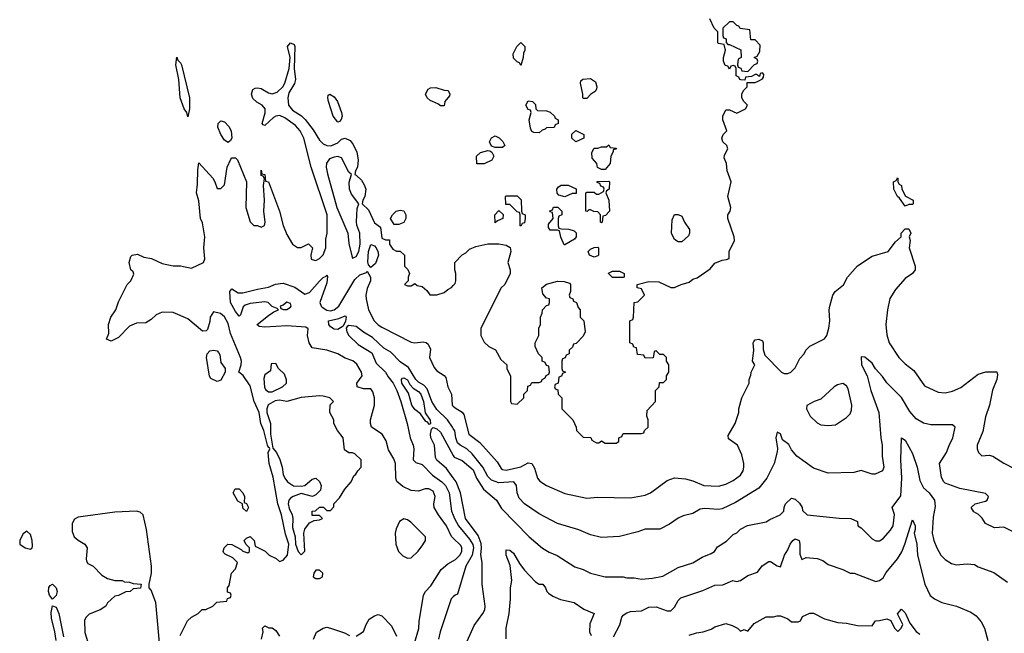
# Model space of a CAD drawing. Header units: inches. Extents: x 2348341 to 2479810, y 460419 to 613669.
# Tile 538 of 656: x 2417631 to 2423012, y 571102 to 574457. Entities that reach past the tile are written whole.
import ezdxf

# ---------------------------------------------------------------- set-up
doc = ezdxf.new("R2010")
doc.units = ezdxf.units.IN
doc.header["$MEASUREMENT"] = 0
doc.layers.add('C4517', color=7, linetype='Continuous')
doc.layers.add('C4527', color=7, linetype='Continuous')

msp = doc.modelspace()

# ---------------------------------------------------------------- linework, layer by layer
at = {"layer": 'C4517', "color": 2}
for points, elevation in [([(2418508, 571090), (2418548, 571170), (2418568.9, 571191.1), (2418606, 571210), (2418628.4, 571231.6), (2418647.3, 571232.7), (2418686, 571250), (2418708.4, 571271.6), (2418762, 571278), (2418767.3, 571292.7), (2418782, 571298), (2418786, 571310), (2418782, 571322), (2418767.3, 571327.3), (2418766, 571350), (2418776.4, 571363.6), (2418788, 571430), (2418810, 571454), (2418822, 571490), (2418795.5, 571515.5), (2418754.6, 571534.6), (2418744, 571544), (2418742, 571550), (2418748.7, 571570), (2418768, 571590), (2418790, 571586.8), (2418841, 571561), (2418850, 571552), (2418878, 571542), (2418886, 571550), (2418886, 571570), (2418866, 571590), (2418858, 571610), (2418870, 571622), (2418890, 571631.3), (2418912, 571610), (2418918, 571578), (2418971.6, 571551.6), (2418994, 571530), (2419031.6, 571511.6), (2419050, 571494), (2419070, 571502), (2419094, 571530), (2419102, 571590), (2419083.7, 571643.7), (2419060.9, 571750), (2419042, 571810), (2419016.2, 571956.2), (2418995.1, 572030), (2418989.4, 572090.6), (2418998, 572110), (2418996.4, 572116.4), (2418990, 572118), (2418985.2, 572130), (2418966, 572210), (2418949.6, 572249.6), (2418939.3, 572310), (2418912.7, 572370), (2418890, 572455.3), (2418851.9, 572511.9), (2418828, 572530), (2418841.2, 572570), (2418842.7, 572590), (2418838, 572610), (2418782, 572742), (2418770, 572795.3), (2418750, 572832.7), (2418728, 572850), (2418690, 572859), (2418671, 572830), (2418670, 572806), (2418657.3, 572762.7), (2418650, 572755.3), (2418630, 572754), (2418550, 572822), (2418470, 572855.3), (2418410, 572858), (2418376.9, 572843.1), (2418350, 572818), (2418319.6, 572800.4), (2418270, 572798), (2418230, 572782), (2418170, 572719), (2418130, 572699), (2418106, 572710), (2418118, 572742), (2418115.3, 572790), (2418128, 572830), (2418155.3, 572870), (2418170, 572914), (2418218, 573010), (2418238, 573030), (2418254, 573066), (2418250, 573078), (2418238, 573090), (2418228.7, 573130), (2418238, 573162), (2418246, 573170), (2418275.3, 573175.3), (2418310, 573158), (2418351, 573151), (2418410, 573124.7), (2418470, 573112), (2418510, 573112), (2418570, 573098), (2418635.3, 573130), (2418642, 573150), (2418638, 573210), (2418642, 573270), (2418630, 573346), (2418619, 573370), (2418610, 573466), (2418597.2, 573510), (2418603.2, 573556.8), (2418603.7, 573636.3), (2418610, 573674), (2418686, 573590), (2418698, 573570), (2418710, 573534), (2418730, 573534), (2418750, 573554), (2418765.2, 573650), (2418784.7, 573695.3), (2418790, 573702), (2418810, 573702), (2418822, 573690), (2418870.9, 573570.9), (2418866.7, 573430), (2418890, 573352), (2418910, 573332), (2418931.1, 573331.1), (2418950, 573322), (2418968.4, 573331.6), (2418973.2, 573350), (2418965.2, 573410), (2418969.2, 573470), (2418964, 573550), (2418968, 573588), (2418962, 573602), (2418950, 573606), (2418950, 573634), (2418954, 573614), (2418970.7, 573610.7), (2418974, 573574), (2418991, 573570), (2419050.8, 573410.8), (2419070, 573332), (2419090, 573282), (2419122, 573230), (2419150, 573212), (2419170, 573212), (2419210, 573232), (2419230.8, 573210), (2419222, 573170), (2419224.7, 573150), (2419230, 573146), (2419250, 573141), (2419270, 573151.3), (2419290, 573171.3), (2419303.7, 573210), (2419303.2, 573256.8), (2419311.8, 573290), (2419311.6, 573390), (2419224.5, 573650), (2419184.2, 573810), (2419163, 573850), (2419137.6, 573877.6), (2419079.8, 573919.8), (2419052.6, 573932.6), (2419030, 573929.6), (2419017.4, 573922.6), (2418970, 573879), (2418961.2, 573881.2), (2418955.3, 573890), (2418971.8, 573948.2), (2418971.8, 573970), (2418955.1, 573990), (2418926.6, 574006.6), (2418905.4, 574025.4), (2418897.6, 574050), (2418905.3, 574074.7), (2418917.6, 574082.4), (2418930, 574084.9), (2418950, 574080.3), (2418990, 574057.6), (2419010, 574052.4), (2419038.5, 574061.5), (2419069.5, 574090), (2419080.7, 574110), (2419103.7, 574190), (2419109.4, 574249.4), (2419095.3, 574310), (2419110, 574331), (2419130, 574322), (2419134.8, 574310), (2419130.6, 574190), (2419138, 574130), (2419132.1, 574107.9), (2419102.3, 574057.7), (2419095.8, 574030), (2419099.5, 573990), (2419122.6, 573962.6), (2419171.5, 573931.5), (2419191.5, 573911.5), (2419235.3, 573855.3), (2419270, 573798), (2419290, 573777.6), (2419310, 573768.9), (2419332.1, 573767.9), (2419370, 573784.6), (2419390, 573803.1), (2419410, 573808.5), (2419436.7, 573796.7), (2419453.7, 573773.7), (2419472.7, 573732.7), (2419480.4, 573690), (2419476.4, 573650), (2419466, 573630), (2419462, 573610), (2419470, 573607.3), (2419498.7, 573578.7), (2419514.4, 573554.4), (2419522.4, 573530), (2419518, 573490), (2419506, 573470), (2419502, 573450), (2419537.8, 573417.8), (2419570, 573346.8), (2419602, 573322), (2419610, 573262), (2419630, 573254), (2419652.7, 573252.7), (2419652, 573230), (2419670, 573202), (2419690, 573192), (2419710, 573192), (2419734, 573170), (2419734, 573110), (2419752, 573092), (2419762, 573070), (2419754, 573050), (2419754, 573030), (2419734, 573010), (2419750, 573002), (2419770, 573002), (2419790, 573014), (2419803.6, 573003.6), (2419830, 572998), (2419856.9, 572976.9), (2419872.7, 572952.7), (2419910, 572952), (2419950, 572964.7), (2419970, 572982), (2419990, 572992), (2420000, 573003)], 78), ([(2420000, 571622.3), (2419991, 571631), (2419963, 571690), (2419919.6, 571750), (2419897, 571790), (2419894.5, 571810), (2419902, 571850), (2419890, 571879.3), (2419867.7, 571892.3), (2419847.7, 571892.3), (2419810, 571879), (2419770, 571882.7), (2419725.4, 571905.4), (2419692.3, 571932.3), (2419687, 571950), (2419684.5, 572030), (2419675.3, 572055.3), (2419646, 572106), (2419634, 572154), (2419611.7, 572191.7), (2419554, 572230), (2419548, 572250), (2419548, 572270), (2419569.2, 572350), (2419569.3, 572390), (2419561.5, 572421.5), (2419550, 572439), (2419510, 572439.3), (2419475.3, 572450), (2419474, 572470), (2419502, 572510), (2419499.3, 572530), (2419473.6, 572573.6), (2419451.5, 572591.5), (2419410, 572607), (2419370, 572629.4), (2419310, 572649.2), (2419230, 572662), (2419213.2, 572690), (2419204, 572730), (2419207.3, 572767.3), (2419195.3, 572775.3), (2419090, 572783), (2418970, 572776), (2418940.2, 572780.2), (2418930, 572786), (2418929.5, 572790.5), (2418990, 572838.8), (2419020.2, 572859.8), (2419046, 572870), (2419038, 572878), (2419010, 572888), (2418988, 572910), (2418970, 572915.1), (2418890, 572906), (2418863.4, 572896.6), (2418852.5, 572887.5), (2418836.8, 572843.2), (2418830, 572835.3), (2418810, 572861.2), (2418783.6, 572910), (2418779, 572970), (2418790, 572984.7), (2418824.4, 572964.4), (2418850, 572963.8), (2418930, 572984.4), (2418990, 572994), (2419028.2, 573011.8), (2419070, 573016.5), (2419134.2, 572994.2), (2419190, 572957.1), (2419214.2, 572965.8), (2419270, 573027.7), (2419290, 573046.8), (2419306, 573054), (2419310, 573062), (2419313.4, 573053.4), (2419310, 573018), (2419272, 572910), (2419278.4, 572890), (2419284.6, 572884.6), (2419310, 572868.9), (2419330, 572864.9), (2419350, 572870.4), (2419375.8, 572890), (2419462.8, 573037.2), (2419490, 573061.6), (2419525.6, 573074.4), (2419530, 573082), (2419547.3, 573050), (2419547.3, 573030), (2419530, 572988), (2419523, 572950), (2419524.9, 572930), (2419538, 572870), (2419568.2, 572810), (2419590, 572788), (2419610, 572776.3), (2419770, 572694), (2419790, 572690.7), (2419835.9, 572695.9), (2419852.8, 572692.8), (2419862.5, 572682.5), (2419876, 572656), (2419871.3, 572610), (2419895.3, 572555.3), (2419910, 572538), (2419950.9, 572510.9), (2419959.8, 572499.8), (2419971.3, 572450), (2419991.3, 572410), (2419994.8, 572350), (2420000, 572344.8)], 74), ([(2420000, 572222.6), (2419995.5, 572230), (2419968.6, 572268.6), (2419910, 572324.9), (2419883.7, 572370), (2419858.6, 572438.6), (2419839, 572459), (2419810, 572475.8), (2419795.8, 572490), (2419755.3, 572555.3), (2419710, 572587.2), (2419659.4, 572639.4), (2419621.1, 572661.1), (2419559.5, 572719.5), (2419509.3, 572749.3), (2419470, 572780.3), (2419430, 572784.9), (2419420.1, 572779.9), (2419415.1, 572770), (2419418.7, 572750), (2419429.7, 572729.7), (2419480.5, 572680.5), (2419555.4, 572635.4), (2419578.4, 572578.4), (2419629.7, 572530), (2419643.9, 572503.9), (2419671.1, 572470), (2419691.3, 572430), (2419714, 572370), (2419749.4, 572249.4), (2419765.2, 572170), (2419781.2, 572130), (2419785.2, 572110), (2419781.2, 572050), (2419796.2, 572036.2), (2419830, 572024.5), (2419886.4, 571966.4), (2419938.4, 571930), (2419958, 571910), (2419978.9, 571870), (2419991.3, 571770), (2420000, 571747.3)], 70), ([(2420000, 571952.7), (2419962.7, 572002.7), (2419910, 572049), (2419903.8, 572063.8), (2419898.5, 572130), (2419878.3, 572170), (2419875.8, 572190), (2419881.3, 572218.7), (2419890, 572227.3), (2419910, 572220.4), (2419930, 572201.6), (2420000, 572075)], 66), ([(2418397.2, 571030), (2418374, 571270), (2418350, 571338), (2418338, 571350), (2418338, 571370), (2418352, 571430), (2418352, 571470), (2418322.9, 571670), (2418305.2, 571750), (2418290, 571765.2), (2418270, 571769.4), (2418150, 571764), (2417950, 571736.9), (2417930, 571726), (2417916.7, 571703.3), (2417918, 571658), (2417927.7, 571630), (2417950, 571610.6), (2417986, 571590), (2417998.8, 571570), (2417994.8, 571510), (2417996, 571496), (2418003.5, 571483.5), (2418032, 571470), (2418079.6, 571419.6), (2418110, 571402), (2418151.6, 571391.6), (2418191.1, 571391.1), (2418203.6, 571383.6), (2418230, 571382), (2418250, 571374), (2418294, 571370), (2418291.6, 571348.4), (2418250, 571346), (2418234, 571330), (2418210, 571328), (2418170, 571308), (2418150, 571306), (2418111.3, 571268.7), (2418102, 571250), (2418071.3, 571230), (2418010, 571206.6), (2417993.4, 571190), (2417985.7, 571174.3), (2417986.2, 571106.2), (2418010.2, 571030.2)], 82), ([(2419784.7, 571035.3), (2419811.5, 571128.5), (2419813.8, 571166.2), (2419837.2, 571310), (2419849, 571330), (2419878.6, 571361.4), (2419934, 571450), (2419970, 571482), (2420000, 571498.8)], 74), ([(2420000, 571300.8), (2419989.4, 571290), (2419929, 571110), (2419919.3, 571070)], 70), ([(2417830, 571062), (2417823, 571110), (2417804.2, 571184.2), (2417803.3, 571216.7), (2417810, 571252), (2417830, 571244.7), (2417844.9, 571210), (2417870, 571082)], 78), ([(2419470, 571086), (2419510, 571112), (2419524, 571150), (2419541.5, 571178.5), (2419570, 571198), (2419590, 571204.7), (2419610, 571198), (2419663.1, 571143.1), (2419690, 571087.3)], 74), ([(2418953.2, 571070), (2418962, 571110), (2418958, 571130), (2418970, 571142), (2418992.7, 571132.7), (2419010, 571132), (2419030, 571118), (2419050, 571086)], 74), ([(2419236, 571070), (2419252.5, 571107.5), (2419290, 571130.8), (2419310, 571134.8), (2419330, 571130.8), (2419405.5, 571105.5), (2419434, 571090)], 74)]:
    msp.add_lwpolyline(points, dxfattribs=dict(at, elevation=elevation))
for points, elevation in [([(2418550, 573926), (2418544, 573950), (2418530, 573968.7), (2418507.8, 574030), (2418500.7, 574130), (2418484.5, 574210), (2418490, 574252), (2418494.8, 574234.8), (2418510, 574221), (2418514.9, 574210), (2418558.4, 574030), (2418559.1, 573970)], 78), ([(2419930, 573986), (2419916.4, 573996.4), (2419874.6, 574014.6), (2419858, 574030), (2419848, 574050), (2419863.1, 574076.9), (2419875.3, 574084.7), (2419905.4, 574085.4), (2419951.6, 574071.6), (2419972, 574070), (2419982, 574050), (2419979.6, 574040.4), (2419954, 574010), (2419950, 573986)], 78), ([(2419370, 573897.2), (2419343.5, 573930), (2419318, 574010), (2419314, 574030), (2419316.4, 574043.6), (2419326, 574050), (2419350, 574034.8), (2419367.3, 574010), (2419390.4, 573950.4), (2419392.4, 573930), (2419387.9, 573912.1), (2419379.1, 573900.9)], 78), ([(2418770, 573786), (2418750, 573798), (2418729.5, 573829.5), (2418714, 573870), (2418715.3, 573890), (2418730, 573904.7), (2418750, 573898), (2418773.7, 573873.7), (2418786, 573850), (2418791, 573809), (2418783.6, 573796.4)], 78), ([(2419370, 573708.4), (2419350, 573705.7), (2419324.3, 573695.7), (2419307, 573673), (2419306.3, 573650), (2419313.7, 573613.7), (2419364.9, 573430), (2419423.8, 573290), (2419430, 573234), (2419445.4, 573165.4), (2419450, 573154), (2419470, 573162), (2419484, 573190), (2419491.3, 573230), (2419489.3, 573290), (2419473, 573333), (2419471.1, 573351.1), (2419475.3, 573424.7), (2419485.2, 573450), (2419443.7, 573503.7), (2419434, 573530), (2419431, 573569), (2419444, 573610), (2419430, 573624), (2419390, 573702)], 78), ([(2419703.6, 573336.4), (2419678, 573338), (2419658, 573370), (2419669.2, 573390.8), (2419689.3, 573410.7), (2419710, 573416), (2419730, 573411.3), (2419742, 573390), (2419742, 573370), (2419730, 573348)], 78), ([(2419550, 573102), (2419537.5, 573117.5), (2419533.6, 573133.6), (2419537.6, 573190), (2419550, 573227.7), (2419570, 573221.3), (2419578.3, 573210), (2419588.9, 573190), (2419592.2, 573170), (2419575.8, 573124.2)], 74), ([(2419090, 572912.3), (2419070, 572895.3), (2419054, 572890), (2419058, 572878), (2419072.7, 572872.7), (2419090, 572872), (2419110, 572884.7), (2419115.3, 572890), (2419110, 572906)], 74), ([(2419370, 572763.6), (2419350, 572764.2), (2419330, 572778.4), (2419320.5, 572790), (2419319.3, 572810), (2419375.9, 572824.1), (2419410, 572838), (2419414.8, 572830), (2419410.9, 572809.1), (2419399.1, 572780.9)], 70), ([(2418710, 572478), (2418675.3, 572495.3), (2418668.7, 572508.7), (2418652.3, 572610), (2418656, 572630), (2418670, 572646.8), (2418690, 572651), (2418710, 572646), (2418718, 572638), (2418724.5, 572624.5), (2418730, 572582), (2418754, 572550), (2418754, 572530), (2418730, 572486)], 78), ([(2419030, 572578), (2419005.4, 572574.6), (2419002, 572538), (2418970, 572515.3), (2418964.5, 572495.5), (2418968.2, 572448.2), (2418974.4, 572434.4), (2418990, 572422.8), (2419010, 572422.8), (2419068, 572450), (2419088.7, 572470), (2419088.4, 572488.4), (2419078, 572518), (2419046, 572550)], 78), ([(2419870, 572244), (2419858, 572258), (2419850, 572259.3), (2419822.3, 572302.3), (2419790, 572325.7), (2419773.8, 572350), (2419755.2, 572415.2), (2419719.1, 572470), (2419717, 572490), (2419722.8, 572497.2), (2419730, 572498.7), (2419750, 572488), (2419762.8, 572462.8), (2419781.7, 572441.7), (2419810, 572424.9), (2419824, 572410), (2419838, 572370), (2419847.1, 572307.1), (2419873.4, 572266.6), (2419876, 572250)], 66), ([(2419270, 572401.2), (2419170, 572392), (2419090.7, 572369.3), (2419050, 572376), (2419027.3, 572372.7), (2418988.3, 572351.7), (2418980.7, 572330), (2418980.7, 572310), (2419002, 572250), (2419001, 572190), (2419014.4, 572114.4), (2419034, 572090), (2419052.3, 572052.3), (2419064.9, 572010), (2419070.7, 571970), (2419079.1, 571950), (2419094.8, 571930), (2419128.1, 571908.1), (2419170, 571906), (2419190, 571910.8), (2419230, 571944.7), (2419250, 571951), (2419270, 571931.3), (2419278.8, 571910), (2419275.5, 571884.5), (2419250, 571859), (2419230.7, 571849.3), (2419170, 571866), (2419124.7, 571850), (2419110, 571841.2), (2419102, 571830), (2419098, 571810), (2419103.8, 571783.8), (2419120.7, 571750), (2419124, 571730), (2419121.4, 571681.4), (2419136, 571630), (2419138, 571590), (2419152, 571550), (2419170, 571532), (2419188.4, 571551.6), (2419184, 571650), (2419190, 571672), (2419214, 571706), (2419240.4, 571719.6), (2419270, 571722), (2419286, 571730), (2419270, 571746), (2419230, 571746), (2419228.7, 571770), (2419248, 571772), (2419270, 571791.3), (2419291.1, 571791.1), (2419310, 571774), (2419330, 571774), (2419347.3, 571792.7), (2419348, 571810), (2419378, 571842), (2419408, 571890), (2419442, 571930), (2419456.4, 571963.6), (2419468.4, 571971.6), (2419478, 571990), (2419498, 572010), (2419498, 572050), (2419463.1, 572083.1), (2419450, 572088.7), (2419429.3, 572089.3), (2419406, 572106), (2419399, 572170), (2419368, 572210), (2419348, 572250), (2419348, 572270), (2419326, 572310), (2419328.4, 572351.6), (2419346, 572370), (2419326, 572390), (2419290, 572399.3)], 78), ([(2418870, 571768.7), (2418850, 571786), (2418848, 571810), (2418823.7, 571823.7), (2418798, 571870), (2418808.4, 571891.6), (2418830, 571891.3), (2418850.7, 571870), (2418858.8, 571850), (2418858, 571818), (2418870, 571812), (2418882, 571790)], 78), ([(2419730, 571728), (2419706.4, 571713.6), (2419687.5, 571672.5), (2419682.8, 571650), (2419686, 571590), (2419702, 571550), (2419725.4, 571525.4), (2419750, 571512), (2419770, 571514), (2419808.4, 571551.6), (2419833.6, 571586.4), (2419848, 571610), (2419848, 571630), (2419768, 571710), (2419750, 571722)], 78), ([(2417670, 571661.2), (2417650, 571645.2), (2417640.5, 571630), (2417630.7, 571610), (2417630.8, 571590), (2417661, 571570), (2417690, 571562.8), (2417699, 571570), (2417701.2, 571578.8), (2417699.6, 571610), (2417690, 571642)], 82), ([(2419270, 571448), (2419250, 571448), (2419238, 571430), (2419234, 571410), (2419250, 571402), (2419270, 571402), (2419286, 571410), (2419288, 571430)], 78), ([(2417810, 571288), (2417793.2, 571310), (2417788.3, 571330), (2417790, 571352), (2417796.5, 571363.5), (2417810, 571371), (2417830.3, 571350.3), (2417835.8, 571330), (2417830, 571308.7)], 78)]:
    msp.add_lwpolyline(points, close=True, dxfattribs=dict(at, elevation=elevation))
at = {"layer": 'C4527', "color": 2}
for points, elevation in [([(2420000, 573003), (2420010, 573014), (2420015.3, 573030), (2420015.3, 573070), (2420008.7, 573090), (2420008.7, 573130), (2420048.9, 573171.1), (2420070, 573182), (2420090, 573202), (2420123.1, 573216.9), (2420190, 573232), (2420250, 573232), (2420290, 573224.7), (2420310.9, 573210.9), (2420316, 573190), (2420298, 573130), (2420312, 573090), (2420312, 573070), (2420282, 573010), (2420262, 572990), (2420152, 572770), (2420152, 572730), (2420170, 572694), (2420194, 572670), (2420231.1, 572651.1), (2420259.6, 572599.6), (2420294, 572570), (2420294, 572550), (2420312.7, 572507.3), (2420314, 572370), (2420318, 572358), (2420350, 572354), (2420386, 572390), (2420386, 572410), (2420406, 572430), (2420407.3, 572452.7), (2420422, 572458), (2420430, 572474), (2420470, 572474), (2420482, 572478), (2420486, 572490), (2420502, 572498), (2420508, 572512), (2420522, 572518), (2420526, 572530), (2420522, 572562), (2420510, 572566), (2420502, 572582), (2420486, 572590), (2420486, 572610), (2420466, 572630), (2420448, 572670), (2420448, 572690), (2420468, 572730), (2420468, 572770), (2420478, 572790), (2420478, 572830), (2420487.3, 572852.7), (2420488, 572870), (2420510, 572894), (2420522, 572898), (2420526, 572910), (2420526, 572930), (2420510, 572935.3), (2420490, 572958), (2420485.2, 572990), (2420510, 573011), (2420570, 573026.8), (2420606, 573026), (2420636, 573016), (2420642, 573010), (2420642, 572970), (2420634, 572950), (2420638, 572938), (2420654, 572930), (2420658, 572918), (2420674, 572910), (2420683.6, 572883.6), (2420694, 572870), (2420694, 572830), (2420714, 572810), (2420722, 572750), (2420710, 572726), (2420672.7, 572687.3), (2420658, 572682), (2420652.7, 572667.3), (2420634, 572650), (2420634, 572630), (2420618, 572622), (2420612.7, 572607.3), (2420598, 572602), (2420594, 572590), (2420594, 572550), (2420598, 572538), (2420614, 572530), (2420598, 572522), (2420592.7, 572507.3), (2420578, 572502), (2420574, 572470), (2420558, 572462), (2420554, 572450), (2420558, 572438), (2420572.7, 572432.7), (2420574, 572410), (2420594, 572390), (2420594, 572330), (2420654, 572270), (2420672, 572230), (2420674, 572210), (2420710, 572174), (2420752, 572172), (2420758, 572158), (2420783.6, 572143.6), (2420796.4, 572143.6), (2420810, 572154), (2420830, 572142), (2420890, 572142), (2420906, 572150), (2420906, 572170), (2420922, 572178), (2420930, 572194), (2421030, 572194), (2421042, 572198), (2421046, 572210), (2421066, 572230), (2421066, 572270), (2421058, 572290), (2421060.4, 572319.6), (2421106, 572370), (2421106, 572430), (2421126, 572450), (2421127.3, 572472.7), (2421150, 572474), (2421166, 572490), (2421166, 572510), (2421178, 572530), (2421178, 572570), (2421166, 572590), (2421166, 572610), (2421150, 572626), (2421130, 572626), (2421110, 572646), (2421098, 572642), (2421092.7, 572607.3), (2421050, 572606), (2421042, 572622), (2421007.3, 572627.3), (2421002, 572662), (2420987.3, 572667.3), (2420982, 572682), (2420966, 572690), (2420966, 572810), (2420982, 572818), (2420986, 572830), (2420988.4, 572911.6), (2421010, 572914), (2421046, 572950), (2421030, 572986), (2421006, 572990), (2421006, 573010), (2421070, 573024.7), (2421123.6, 573023.6), (2421190, 572992), (2421210, 572992), (2421246, 573010), (2421290, 573022), (2421310, 573038), (2421334, 573046), (2421404.7, 573095.3), (2421430, 573126), (2421470, 573142.8), (2421494.6, 573145.4), (2421508, 573152), (2421509, 573190), (2421537.2, 573250), (2421536, 573270), (2421501.2, 573370), (2421501.2, 573390), (2421513.2, 573410), (2421517.2, 573430), (2421501.2, 573490), (2421519, 573570), (2421497.2, 573630), (2421494, 573670), (2421482, 573702), (2421483.2, 573716.8), (2421502, 573750), (2421495.3, 573770), (2421474, 573790), (2421469.2, 573809.2), (2421476, 573830), (2421495.3, 573850), (2421473.3, 573910), (2421474, 573930), (2421490, 573964.7), (2421510, 573964), (2421550, 573946), (2421598, 573970), (2421608, 573990), (2421588, 574010), (2421578, 574030), (2421578, 574050), (2421586, 574070), (2421606, 574090), (2421606, 574114), (2421650, 574114), (2421670, 574122), (2421690, 574134), (2421696.4, 574143.6), (2421698, 574158), (2421690, 574166), (2421678, 574162), (2421674, 574146), (2421658, 574158), (2421650, 574158), (2421630, 574146), (2421598, 574142), (2421594, 574126), (2421572.7, 574127.3), (2421566, 574130), (2421562, 574142), (2421546, 574150), (2421546, 574190), (2421542, 574202), (2421530, 574206), (2421518, 574202), (2421510, 574186), (2421502, 574202), (2421487.3, 574207.3), (2421478, 574230), (2421478, 574250), (2421488, 574290), (2421482, 574322), (2421450, 574326), (2421446, 574330), (2421446, 574390), (2421426, 574410), (2421402, 574462)], 78), ([(2420000, 572344.8), (2420010, 572334.8), (2420050, 572311.3), (2420058.5, 572298.5), (2420084.9, 572190), (2420145.5, 572145.5), (2420239.9, 572039.9), (2420263.1, 572003.1), (2420270, 571997.3), (2420290, 571994.9), (2420370, 572013), (2420410, 572034.8), (2420430, 572031), (2420445.2, 572005.2), (2420461, 571950), (2420474.4, 571934.4), (2420510, 571911), (2420610, 571866), (2420730, 571841), (2420790, 571846), (2420970, 571842.8), (2421050, 571858), (2421078, 571870), (2421170, 571938), (2421210, 571951.3), (2421270, 571946), (2421310, 571936), (2421370, 571910.8), (2421450, 571907.3), (2421490, 571917.3), (2421530, 571937.3), (2421570, 571966.8), (2421585.2, 571990), (2421589.2, 572010), (2421589.2, 572030), (2421578.6, 572078.6), (2421554, 572130), (2421505.6, 572165.6), (2421503.1, 572183.1), (2421542, 572250), (2421562, 572310), (2421562, 572330), (2421578, 572390), (2421618, 572470), (2421618, 572490), (2421627.3, 572512.7), (2421628, 572530), (2421648, 572570), (2421635.3, 572590), (2421644, 572650), (2421639.5, 572690), (2421643, 572697), (2421650, 572706.8), (2421670, 572710.7), (2421690, 572701), (2421694.9, 572690), (2421694, 572654), (2421702.8, 572622.8), (2421794, 572530), (2421810, 572522), (2421830, 572522), (2421846, 572530), (2421870, 572554), (2421894.6, 572605.4), (2421918, 572630), (2421928, 572650), (2421950, 572672), (2422030, 572712), (2422042, 572730), (2422054, 572770), (2422059, 572810), (2422055.3, 572870), (2422059, 572890), (2422075.3, 572950), (2422088.7, 572970), (2422132.9, 573007.1), (2422155.3, 573050), (2422210, 573111.3), (2422290, 573164.7), (2422378, 573190), (2422417.2, 573242.8), (2422448, 573270), (2422449, 573290), (2422470, 573314), (2422490, 573314), (2422501, 573290), (2422492, 573270), (2422498, 573250), (2422492, 573210), (2422524.7, 573110), (2422524.7, 573090), (2422511.3, 573070), (2422470, 573042), (2422417.3, 572982.7), (2422387.5, 572932.5), (2422374, 572870), (2422364, 572790), (2422370, 572734), (2422382.8, 572690), (2422436, 572610), (2422470, 572576), (2422518.5, 572538.5), (2422575.3, 572455.3), (2422650, 572421), (2422690, 572416), (2422730, 572426.8), (2422774.8, 572445.2), (2422870, 572518), (2422911.6, 572531.6), (2422971, 572531), (2422976, 572516), (2422971, 572490), (2422947.7, 572432.3), (2422930.8, 572350), (2422910, 572286), (2422895.3, 572204.7), (2422864.7, 572130), (2422864.7, 572110), (2422871.1, 572091.1), (2422890, 572072), (2422930, 572076), (2422950, 572071.3), (2423010, 572032), (2423070, 572002)], 74), ([(2423071.1, 571651.1), (2423010, 571682), (2422959.6, 571679.6), (2422910, 571702), (2422891.1, 571731.1), (2422871.1, 571751.1), (2422845.4, 571765.4), (2422832, 571790), (2422854, 571810), (2422910, 571824), (2422918, 571830), (2422926, 571850), (2422910, 571866), (2422770, 571893), (2422690, 571922.8), (2422681, 571930), (2422670, 571954), (2422658, 572030), (2422697.3, 572090), (2422710.5, 572129.5), (2422730.9, 572170.9), (2422744.7, 572230), (2422730, 572241), (2422610, 572241), (2422570, 572251), (2422530, 572274.8), (2422495.2, 572315.2), (2422450.5, 572390.5), (2422370, 572471), (2422346.2, 572506.2), (2422308.1, 572548.1), (2422290, 572578.8), (2422250, 572611.3), (2422230, 572614), (2422232.7, 572570), (2422263.7, 572510), (2422282.7, 572430), (2422327.3, 572310), (2422338, 572170), (2422345.2, 572130), (2422344, 572070), (2422354, 572010), (2422346, 571990), (2422307.3, 571972.7), (2422290, 571972), (2422230, 571991.3), (2422190, 571982), (2422050, 571978), (2421970, 572004.7), (2421878, 572070), (2421850, 572104.7), (2421834.2, 572134.2), (2421799.6, 572159.6), (2421790, 572192), (2421770, 572202), (2421764, 572170), (2421772.7, 572112.7), (2421770, 572094), (2421754, 572030), (2421715.3, 571950), (2421670, 571896), (2421542.7, 571817.3), (2421470, 571783), (2421450, 571778.4), (2421376, 571784), (2421350, 571781), (2421310, 571757.3), (2421256.5, 571743.5), (2421230, 571731), (2421182, 571698), (2421130, 571671), (2421049.1, 571670.9), (2421010, 571656), (2420910, 571631), (2420810, 571626), (2420750, 571641), (2420687.1, 571667.1), (2420570, 571702.8), (2420470, 571754.8), (2420390, 571810.8), (2420361.3, 571841.3), (2420350.6, 571870), (2420346.8, 571910), (2420331.3, 571930), (2420250, 571924.2), (2420210, 571939.5), (2420190, 571959.3), (2420162.3, 572010), (2420103.7, 572083.7), (2420075.5, 572110), (2420039.1, 572130), (2420023.9, 572143.9), (2420013.7, 572170), (2420008.5, 572208.5), (2420000, 572222.6)], 70), ([(2420000, 572075), (2420005.3, 572065.3), (2420050, 572047.7), (2420110, 571996.3), (2420128.4, 571950), (2420164.9, 571890), (2420236, 571830), (2420264.9, 571784.9), (2420416, 571630), (2420488.1, 571568.1), (2420525.2, 571545.2), (2420567.5, 571527.5), (2420665.2, 571465.2), (2420710.6, 571450.6), (2420750.9, 571430.9), (2420830, 571411.3), (2420930, 571411.3), (2420950, 571404.7), (2420990, 571404.7), (2421030, 571398), (2421090, 571402.8), (2421145.6, 571414.4), (2421230, 571461), (2421310, 571487.3), (2421361.5, 571518.5), (2421410, 571538.8), (2421428.7, 571550), (2421445.6, 571574.4), (2421493.6, 571606.4), (2421530, 571642), (2421550, 571652), (2421570, 571672), (2421608.4, 571691.6), (2421710, 571711.3), (2421730, 571724.7), (2421788, 571750), (2421808, 571770), (2421808.7, 571790), (2421817.2, 571810), (2421850, 571841), (2421870, 571836), (2421893.2, 571813.2), (2421906.8, 571790), (2421910, 571774), (2421934, 571750), (2422110, 571730.8), (2422174, 571730), (2422210, 571714), (2422212, 571690), (2422230, 571678), (2422290, 571618), (2422310, 571606.8), (2422330, 571606.8), (2422350, 571621), (2422390, 571666), (2422405.2, 571690), (2422411.7, 571751.7), (2422399, 571790), (2422446.3, 571853.7), (2422451.8, 571950), (2422447, 572050), (2422450, 572170.8), (2422470, 572158), (2422510, 572086), (2422536.4, 572010), (2422550, 571938), (2422570, 571898), (2422601, 571870), (2422631.3, 571830), (2422635.3, 571795.3), (2422623.5, 571736.5), (2422618.8, 571650), (2422626.8, 571610), (2422642.8, 571570), (2422666, 571530), (2422690, 571504.7), (2422723.5, 571483.5), (2422750, 571476), (2422810, 571481), (2422850, 571478), (2422870, 571464.7), (2422954.4, 571434.4), (2423030, 571382)], 66), ([(2420000, 571002), (2420009.5, 571030.5), (2420050, 571031.3), (2420070, 571042), (2420115.5, 571144.5), (2420162.7, 571210), (2420172.3, 571230), (2420175.1, 571250), (2420159.3, 571370), (2420159.3, 571490), (2420151.9, 571531.9), (2420154.3, 571570), (2420152.3, 571592.3), (2420136.1, 571636.1), (2420068, 571730), (2420039.6, 571870), (2420017, 571930), (2420000, 571952.7)], 66), ([(2420000, 571747.3), (2420006.6, 571730), (2420030, 571689.5), (2420090, 571617.6), (2420107.6, 571587.6), (2420110.8, 571570), (2420103.1, 571530), (2420069.6, 571470), (2420023.1, 571316.9), (2420010, 571311), (2420000, 571300.8)], 70), ([(2420876.6, 571083.4), (2420911.7, 571148.3), (2420922.7, 571190), (2420930, 571201), (2420950, 571214), (2420970, 571221), (2421030, 571224.7), (2421070, 571244.7), (2421110, 571246), (2421170, 571224), (2421190, 571224), (2421210, 571244.7), (2421230, 571282), (2421244.7, 571295.3), (2421364.7, 571335.3), (2421430, 571364.7), (2421473.6, 571366.4), (2421528.9, 571391.1), (2421550, 571386), (2421570, 571391.3), (2421610, 571418), (2421663.1, 571436.9), (2421689.5, 571470.5), (2421726, 571494), (2421734, 571494), (2421770, 571471.3), (2421790, 571464.7), (2421811.6, 571528.4), (2421830, 571558), (2421842.7, 571590), (2421856, 571610), (2421870, 571619.3), (2421890.5, 571610), (2421895.5, 571590), (2421894.4, 571534.4), (2421906, 571506), (2421930, 571516), (2421990, 571511.3), (2422019.8, 571499.8), (2422050, 571478), (2422130.7, 571450.7), (2422170, 571431.3), (2422191.1, 571431.1), (2422310, 571384.7), (2422330, 571391.3), (2422350, 571404.7), (2422366.3, 571433.7), (2422429.3, 571510), (2422451.6, 571548.4), (2422469.5, 571590), (2422510, 571722), (2422526, 571690), (2422526, 571670), (2422518.8, 571650), (2422533.7, 571590), (2422538.4, 571530), (2422577.3, 571370), (2422608, 571308), (2422630, 571291), (2422670.9, 571270.9), (2422750.7, 571250.7), (2422830, 571218), (2422858, 571198), (2422885.4, 571165.4), (2422904.7, 571130), (2422922.8, 571062.8)], 62), ([(2420000, 571498.8), (2420013.6, 571506.4), (2420037, 571530), (2420047.3, 571550), (2420047.3, 571570), (2420041.7, 571581.7), (2420000, 571622.3)], 74), ([(2420288.9, 571071.1), (2420289, 571130), (2420305.2, 571210), (2420314, 571290), (2420314, 571350), (2420321.2, 571390), (2420312.3, 571472.3), (2420289.7, 571529.7), (2420290, 571558), (2420310, 571557.3), (2420330, 571540.7), (2420362.8, 571482.8), (2420388.5, 571448.5), (2420450, 571384), (2420470, 571371), (2420490.7, 571370.7), (2420504.7, 571350), (2420511.3, 571330), (2420521.4, 571321.4), (2420545.2, 571305.2), (2420587.5, 571287.5), (2420662, 571270), (2420713.7, 571233.7), (2420770.7, 571210.7), (2420746.2, 571153.8), (2420746, 571110), (2420753.4, 571090)], 62), ([(2421290, 571091.3), (2421330, 571104.7), (2421366, 571110), (2421410, 571124.7), (2421430, 571138), (2421490, 571156), (2421525.4, 571145.4), (2421554, 571130), (2421570, 571114), (2421590, 571122), (2421610, 571114), (2421644.7, 571155.3), (2421710, 571191.3), (2421750, 571191.3), (2421770, 571198), (2421790, 571198), (2421830, 571182), (2421850, 571164.7), (2421885.4, 571165.4), (2421898, 571170), (2421910, 571194), (2421950, 571212), (2421970, 571212), (2422030, 571182), (2422102, 571162), (2422150, 571158), (2422210, 571144.7), (2422290, 571142), (2422309.1, 571170.9), (2422330, 571171.3), (2422370, 571182), (2422392.7, 571172.7), (2422412, 571130), (2422430, 571112), (2422448, 571130), (2422458, 571150), (2422428, 571208), (2422450, 571234), (2422470, 571214), (2422496.9, 571156.9), (2422530, 571111.3), (2422550, 571098)], 58)]:
    msp.add_lwpolyline(points, dxfattribs=dict(at, elevation=elevation))
for points, elevation in [([(2421530, 574446), (2421510, 574446), (2421474, 574410), (2421474, 574370), (2421478, 574358), (2421491.6, 574351.6), (2421492.7, 574332.7), (2421502, 574322), (2421510, 574322), (2421572.7, 574292.7), (2421574, 574250), (2421558, 574242), (2421554, 574210), (2421558, 574198), (2421572.7, 574192.7), (2421578, 574178), (2421610, 574174), (2421647.3, 574212.7), (2421662, 574218), (2421666, 574230), (2421662, 574242), (2421646, 574250), (2421662, 574258), (2421676.4, 574283.6), (2421678, 574318), (2421650, 574346), (2421627.3, 574347.3), (2421622, 574402), (2421568.4, 574408.4), (2421562, 574422), (2421550, 574426)], 78), ([(2420370, 574206), (2420362, 574222), (2420350, 574226), (2420330, 574246), (2420328, 574270), (2420348, 574310), (2420370, 574332), (2420392, 574310), (2420391.1, 574288.9), (2420383.6, 574276.4), (2420382, 574250)], 78), ([(2420710, 574026), (2420708, 574030), (2420708, 574050), (2420695.3, 574110), (2420698, 574122), (2420708, 574132), (2420750, 574136), (2420777.3, 574117.3), (2420784.7, 574090), (2420783.6, 574076.4), (2420776, 574064), (2420752, 574050), (2420730, 574026)], 78), ([(2420470, 573838), (2420440.4, 573840.4), (2420430, 573846), (2420423.1, 573863.1), (2420415.3, 573910), (2420426, 573950), (2420422, 573962), (2420410, 573966), (2420398, 573990), (2420410, 574014), (2420434, 574010), (2420450, 573994), (2420452, 573970), (2420461, 573961), (2420510, 573958), (2420530, 573952), (2420554, 573930), (2420558, 573918), (2420574, 573910), (2420574, 573890), (2420558, 573882), (2420552.7, 573867.3), (2420510, 573866), (2420502, 573858), (2420486.4, 573853.6)], 78), ([(2420230, 573758), (2420210, 573766), (2420198, 573790), (2420208.9, 573811.1), (2420230, 573822), (2420251.1, 573811.1), (2420270.9, 573790.9), (2420282, 573770), (2420270, 573758)], 78), ([(2420670, 573788.7), (2420648, 573810), (2420649, 573831), (2420670, 573852), (2420714, 573830), (2420714, 573810)], 78), ([(2420810, 573638), (2420788, 573648), (2420786, 573670), (2420760.4, 573700.4), (2420758, 573730), (2420770, 573754), (2420790, 573754), (2420810, 573762), (2420838, 573762), (2420850, 573772), (2420858, 573758), (2420890, 573754), (2420892, 573750), (2420874, 573746), (2420874, 573734), (2420862, 573710), (2420858, 573670), (2420830, 573638)], 78), ([(2420130, 573668), (2420128, 573710), (2420149, 573731), (2420190, 573742), (2420199.6, 573739.6), (2420212, 573732), (2420222, 573710), (2420211.1, 573688.9), (2420170, 573668)], 78), ([(2422470, 573438), (2422440.4, 573480.4), (2422428.7, 573490), (2422408.7, 573530), (2422406, 573570), (2422422, 573578), (2422428.4, 573591.6), (2422431.3, 573590), (2422431.3, 573570), (2422438, 573558), (2422451.3, 573550), (2422452, 573530), (2422471.6, 573491.6), (2422514, 573470), (2422514, 573450), (2422510, 573446), (2422490, 573446)], 74), ([(2420610, 573488), (2420578, 573498), (2420568.4, 573508.4), (2420566, 573530), (2420576.4, 573543.6), (2420590, 573552), (2420628.4, 573551.6), (2420672.7, 573532.7), (2420672.7, 573507.3), (2420650, 573506)], 78), ([(2420810, 573346), (2420806, 573350), (2420806, 573390), (2420790, 573406), (2420768.4, 573408.4), (2420750, 573418), (2420742, 573418), (2420731.6, 573408.4), (2420726, 573410), (2420726, 573510), (2420730, 573514), (2420770, 573514), (2420783.6, 573503.6), (2420796.4, 573503.6), (2420822, 573518), (2420826, 573530), (2420822, 573542), (2420807.3, 573547.3), (2420802, 573562), (2420787.3, 573567.3), (2420787.3, 573572.7), (2420850, 573574), (2420854, 573570), (2420852, 573530), (2420838, 573522), (2420834, 573510), (2420851.1, 573471.1), (2420854, 573410), (2420832.7, 573387.3), (2420818, 573382), (2420814, 573350)], 78), ([(2420370, 573328), (2420366, 573330), (2420366, 573390), (2420362, 573402), (2420350, 573406), (2420310, 573446), (2420287.3, 573447.3), (2420286, 573490), (2420290, 573494), (2420350, 573494), (2420371.6, 573471.6), (2420374, 573410), (2420378, 573398), (2420394, 573390), (2420394, 573370), (2420390, 573346), (2420378, 573342)], 78), ([(2420606, 573226), (2420588.4, 573268.4), (2420582, 573302), (2420570, 573306), (2420530, 573306), (2420520.4, 573320.4), (2420520.4, 573339.6), (2420546, 573370), (2420542, 573402), (2420530, 573406), (2420528.4, 573411.6), (2420542, 573418), (2420548.4, 573431.6), (2420571.6, 573431.6), (2420594, 573410), (2420594, 573390), (2420578, 573382), (2420574, 573370), (2420574, 573330), (2420578, 573318), (2420592.7, 573312.7), (2420631.3, 573311.3), (2420662, 573302), (2420671.6, 573291.6), (2420672, 573270), (2420663.6, 573256.4), (2420610, 573226)], 78), ([(2420230, 573346), (2420228, 573390), (2420250, 573414), (2420272.7, 573392.7), (2420272, 573370), (2420242, 573358)], 78), ([(2421230, 573242), (2421210, 573255.3), (2421194, 573290), (2421196.4, 573363.6), (2421210, 573392), (2421230, 573392), (2421250, 573382), (2421264.7, 573350), (2421291.3, 573310), (2421292, 573290), (2421285.4, 573274.6), (2421250, 573242)], 78), ([(2420770, 573158), (2420746, 573170), (2420738, 573190), (2420750, 573202), (2420770, 573212), (2420790, 573214), (2420794, 573210), (2420794, 573170), (2420790, 573166)], 78), ([(2420870, 573048), (2420848.4, 573068.4), (2420848.4, 573071.6), (2420870, 573082), (2420910, 573082), (2420934, 573070), (2420934, 573050), (2420930, 573048)], 78), ([(2422130, 572468.7), (2422099.8, 572460.2), (2422082, 572450), (2422010, 572382), (2421974, 572370), (2421932.7, 572347.3), (2421932, 572330), (2421952, 572290), (2421990, 572252), (2422010, 572242), (2422050, 572238), (2422090, 572242), (2422150, 572282), (2422170, 572302), (2422178, 572322), (2422179, 572350), (2422158.6, 572438.6), (2422150, 572455.3)], 74)]:
    msp.add_lwpolyline(points, close=True, dxfattribs=dict(at, elevation=elevation))

doc.saveas('drawing.dxf')
